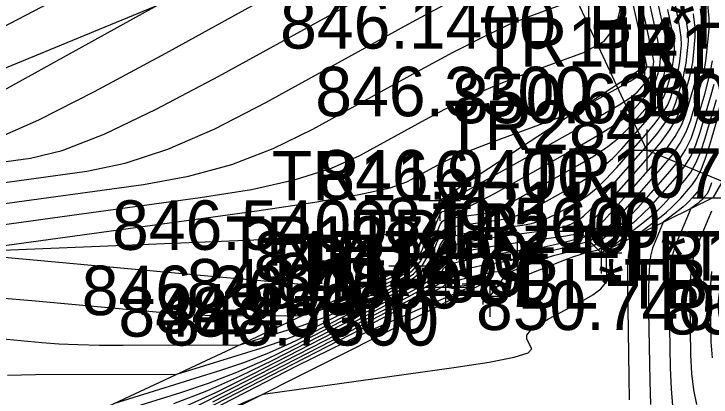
# Model space of a CAD drawing. Extents: x 1654928 to 1810050, y 486881 to 626330.
# Drawn here: x 1801402.5 to 1801419.41, y 489791.98 to 489801.28 of the extents above; entities that cross this region are included whole.
import ezdxf

# ---------------------------------------------------------------- set-up
doc = ezdxf.new("R2010")
doc.units = 0
for name, color, linetype in [('DR_X_Ditch', 7, 'Continuous'), ('DT_X_Contour_Major', 7, 'Continuous'), ('DT_X_Contour_Minor', 7, 'Continuous'), ('SV_X_Shot_Marker', 7, 'Continuous'), ('SV_X_Text_Comment', 7, 'Continuous'), ('SV_X_Text_Elevation', 7, 'Continuous'), ('SV_X_Text_Name', 7, 'Continuous'), ('SV_X_Toe_of_Slope', 7, 'Continuous'), ('SV_X_Top_of_Bank', 7, 'Continuous'), ('UT_X_Telecom', 7, 'Continuous')]:
    doc.layers.add(name, color=color, linetype=linetype)

msp = doc.modelspace()

# ---------------------------------------------------------------- linework, layer by layer
at = {"layer": 'DR_X_Ditch'}
msp.add_lwpolyline([(1801415.613, 489805.461), (1801399.12, 489798.656), (1801394.115, 489798.231), (1801381.169, 489793.34), (1801378.227, 489791.154), (1801376.864, 489788.486), (1801373.817, 489786.687), (1801350.547, 489785.463), (1801345.905, 489787.547), (1801327.981, 489787.847), (1801322.506, 489787.279)], dxfattribs=at)
at = {"layer": 'DT_X_Contour_Major'}
for points in [[(1801402.345, 489792.514), (1801403.021, 489792.526), (1801406.449, 489792.537), (1801408.49, 489793.171), (1801408.929, 489793.319), (1801409.372, 489793.492), (1801409.819, 489793.688), (1801410.269, 489793.909), (1801411.476, 489794.53), (1801411.881, 489794.758), (1801412.191, 489794.974), (1801412.406, 489795.18), (1801412.526, 489795.374), (1801412.719, 489795.878), (1801412.786, 489796.044), (1801412.842, 489796.165), (1801412.888, 489796.241), (1801412.923, 489796.271), (1801413.002, 489796.292), (1801413.034, 489796.3), (1801413.068, 489796.308), (1801413.149, 489796.324), (1801413.265, 489796.344), (1801413.318, 489796.353), (1801413.389, 489796.364), (1801413.48, 489796.377), (1801413.589, 489796.392), (1801413.905, 489796.434), (1801414.062, 489796.479), (1801414.299, 489796.58), (1801414.616, 489796.738), (1801415.011, 489796.953), (1801416.17, 489797.601), (1801416.57, 489797.837), (1801416.904, 489798.06), (1801417.17, 489798.268), (1801417.368, 489798.462), (1801417.806, 489798.962), (1801417.954, 489799.137), (1801418.067, 489799.29), (1801418.146, 489799.419), (1801418.191, 489799.526), (1801418.265, 489799.779), (1801418.29, 489799.871), (1801418.311, 489799.959), (1801418.326, 489800.043), (1801418.335, 489800.121), (1801418.355, 489800.325), (1801418.341, 489800.481), (1801418.285, 489800.798), (1801418.186, 489801.275), (1801418.046, 489801.912)], [(1801402.147, 489796.66), (1801405.642, 489797.139), (1801406.732, 489797.338), (1801407.78, 489797.628), (1801408.787, 489798.01), (1801409.752, 489798.485), (1801412.271, 489799.874), (1801413.151, 489800.349), (1801413.902, 489800.733), (1801414.524, 489801.026), (1801415.016, 489801.227), (1801416.155, 489801.644)], [(1801406.81, 489791.704), (1801407.811, 489792.205), (1801410.649, 489793.666), (1801411.583, 489794.153), (1801412.257, 489794.518), (1801412.67, 489794.762), (1801412.824, 489794.884), (1801412.887, 489795.047), (1801412.919, 489795.104), (1801412.969, 489795.152), (1801413.036, 489795.19), (1801413.122, 489795.22), (1801413.373, 489795.287), (1801413.472, 489795.312), (1801413.583, 489795.337), (1801413.704, 489795.362), (1801413.837, 489795.387), (1801414.206, 489795.453), (1801414.343, 489795.477), (1801414.612, 489795.519), (1801414.743, 489795.537), (1801415.091, 489795.584), (1801415.224, 489795.604), (1801415.362, 489795.629), (1801415.505, 489795.659), (1801415.654, 489795.694), (1801416.359, 489795.869), (1801416.595, 489796.051), (1801416.676, 489796.126), (1801416.818, 489796.276), (1801417.02, 489796.499), (1801417.283, 489796.796), (1801418.064, 489797.685), (1801418.329, 489798.007), (1801418.538, 489798.304), (1801418.691, 489798.577), (1801418.789, 489798.825), (1801418.974, 489799.456), (1801419.037, 489799.687), (1801419.087, 489799.906), (1801419.124, 489800.114), (1801419.148, 489800.31), (1801419.197, 489800.817), (1801419.196, 489801.058), (1801419.157, 489801.398)], [(1801417.431, 489791.912), (1801417.426, 489792.464), (1801417.395, 489794.14), (1801417.389, 489794.699), (1801417.394, 489795.119), (1801417.409, 489795.402), (1801417.435, 489795.545), (1801417.582, 489795.893), (1801418.199, 489796.367), (1801418.328, 489796.471), (1801418.45, 489796.58), (1801418.565, 489796.692), (1801418.674, 489796.81), (1801418.954, 489797.129), (1801419.06, 489797.281), (1801419.167, 489797.498), (1801419.276, 489797.779), (1801419.386, 489798.125), (1801419.682, 489799.133)]]:
    msp.add_lwpolyline(points, dxfattribs=at)
at = {"layer": 'DT_X_Contour_Minor'}
for points in [[(1801413.561, 489806.926), (1801413.916, 489807.114), (1801405.992, 489801.492), (1801402.148, 489799.373), (1801401.406, 489798.972), (1801400.825, 489798.68), (1801400.406, 489798.494), (1801400.15, 489798.417), (1801399.683, 489798.353), (1801399.526, 489798.331), (1801399.407, 489798.314), (1801399.326, 489798.303), (1801399.282, 489798.296), (1801399.215, 489798.285), (1801399.185, 489798.28), (1801399.145, 489798.272), (1801399.095, 489798.261), (1801399.035, 489798.248), (1801398.862, 489798.209), (1801398.766, 489798.181), (1801398.607, 489798.124), (1801398.387, 489798.041), (1801398.104, 489797.929), (1801397.268, 489797.595)], [(1801397.268, 489797.595), (1801396.991, 489797.506), (1801396.789, 489797.489), (1801396.661, 489797.544), (1801396.608, 489797.672), (1801396.531, 489798.436), (1801398.183, 489799.149), (1801398.896, 489799.45), (1801400.436, 489800.09), (1801401.044, 489800.369), (1801402.02, 489800.855), (1801403.364, 489801.546), (1801405.075, 489802.444), (1801413.19, 489806.73)], [(1801402.121, 489798.279), (1801403.098, 489798.711), (1801404.452, 489799.394), (1801406.185, 489800.328), (1801415.155, 489805.272)], [(1801400.172, 489797.403), (1801402.896, 489797.778), (1801403.664, 489797.968), (1801404.683, 489798.363), (1801405.951, 489798.963), (1801407.471, 489799.767), (1801411.856, 489802.184)], [(1801402.149, 489793.401), (1801403.172, 489793.306), (1801403.584, 489793.276), (1801404.05, 489793.255), (1801404.572, 489793.242), (1801405.15, 489793.24), (1801407.974, 489793.249), (1801409.463, 489793.711), (1801409.783, 489793.82), (1801410.106, 489793.945), (1801410.432, 489794.089), (1801410.761, 489794.25), (1801411.642, 489794.703), (1801411.941, 489794.879), (1801412.178, 489795.065), (1801412.354, 489795.263), (1801412.467, 489795.472), (1801412.686, 489796.044), (1801412.76, 489796.232), (1801412.817, 489796.367), (1801412.858, 489796.451), (1801412.883, 489796.481), (1801412.928, 489796.493), (1801412.946, 489796.498), (1801412.966, 489796.502), (1801413.011, 489796.511), (1801413.076, 489796.523), (1801413.106, 489796.528), (1801413.147, 489796.534), (1801413.438, 489796.574), (1801413.566, 489796.62), (1801413.815, 489796.742), (1801414.187, 489796.939), (1801414.679, 489797.211), (1801416.156, 489798.037), (1801416.655, 489798.325), (1801417.044, 489798.568), (1801417.324, 489798.766), (1801417.494, 489798.92), (1801417.802, 489799.27), (1801417.905, 489799.393), (1801417.985, 489799.5), (1801418.04, 489799.591), (1801418.071, 489799.666), (1801418.124, 489799.843), (1801418.141, 489799.908), (1801418.155, 489799.97), (1801418.166, 489800.028), (1801418.173, 489800.084), (1801418.186, 489800.227), (1801418.17, 489800.366), (1801418.11, 489800.678), (1801418.007, 489801.162), (1801417.861, 489801.818)], [(1801407.291, 489794.915), (1801408.485, 489794.807), (1801409.383, 489794.73), (1801409.985, 489794.684), (1801410.29, 489794.669), (1801411.022, 489794.672), (1801411.408, 489794.792), (1801411.491, 489794.82), (1801411.575, 489794.852), (1801411.659, 489794.89), (1801411.745, 489794.931), (1801411.973, 489795.049), (1801412.054, 489795.103), (1801412.125, 489795.177), (1801412.187, 489795.271), (1801412.239, 489795.385), (1801412.46, 489795.962), (1801401.026, 489795.492), (1801408.388, 489796.501), (1801409.799, 489796.707), (1801410.877, 489796.893), (1801411.622, 489797.058), (1801412.033, 489797.203), (1801412.687, 489797.563), (1801412.956, 489797.702), (1801413.276, 489797.847), (1801413.645, 489797.999), (1801414.065, 489798.158), (1801416.138, 489798.915), (1801417.449, 489799.65), (1801417.603, 489799.74), (1801417.702, 489799.801), (1801417.746, 489799.835), (1801417.808, 489799.905), (1801417.828, 489799.935), (1801417.84, 489799.973), (1801417.848, 489800.008), (1801417.85, 489800.03), (1801417.828, 489800.136), (1801417.493, 489801.632)], [(1801401.149, 489797.031), (1801404.269, 489797.459), (1801405.198, 489797.653), (1801406.231, 489797.996), (1801407.369, 489798.487), (1801408.611, 489799.126), (1801412.064, 489801.029), (1801413.232, 489801.666)], [(1801402.162, 489794.386), (1801402.93, 489794.323), (1801405.232, 489794.111), (1801406.034, 489794.042), (1801406.717, 489793.992), (1801407.279, 489793.963), (1801407.72, 489793.955), (1801409.498, 489793.96), (1801410.435, 489794.252), (1801410.637, 489794.32), (1801410.841, 489794.399), (1801411.046, 489794.489), (1801411.253, 489794.591), (1801411.807, 489794.876), (1801412.001, 489795), (1801412.165, 489795.157), (1801412.301, 489795.347), (1801412.407, 489795.57), (1801412.733, 489796.42), (1801412.792, 489796.57), (1801412.829, 489796.661), (1801412.844, 489796.691), (1801412.863, 489796.696), (1801412.868, 489796.697), (1801412.873, 489796.698), (1801412.888, 489796.701), (1801412.895, 489796.702), (1801412.916, 489796.705), (1801412.931, 489796.707), (1801412.972, 489796.713), (1801413.069, 489796.762), (1801413.331, 489796.904), (1801414.348, 489797.47), (1801416.142, 489798.474), (1801416.739, 489798.812), (1801417.184, 489799.076), (1801417.478, 489799.264), (1801417.62, 489799.377), (1801417.797, 489799.579), (1801417.856, 489799.649), (1801417.902, 489799.711), (1801417.934, 489799.763), (1801417.952, 489799.806), (1801417.992, 489799.945), (1801418, 489799.981), (1801418.006, 489800.014), (1801418.01, 489800.046), (1801418.018, 489800.128), (1801417.999, 489800.251), (1801417.936, 489800.558), (1801417.828, 489801.05), (1801417.677, 489801.725)], [(1801406.38, 489791.823), (1801407.175, 489792.133), (1801407.979, 489792.487), (1801408.794, 489792.887), (1801410.98, 489794.012), (1801411.702, 489794.395), (1801412.231, 489794.701), (1801412.565, 489794.929), (1801412.705, 489795.08), (1801412.82, 489795.379), (1801412.866, 489795.48), (1801412.918, 489795.557), (1801412.977, 489795.61), (1801413.042, 489795.64), (1801413.224, 489795.689), (1801413.297, 489795.707), (1801413.377, 489795.725), (1801413.465, 489795.744), (1801413.562, 489795.762), (1801413.829, 489795.809), (1801413.951, 489795.83), (1801414.116, 489795.855), (1801414.324, 489795.885), (1801414.576, 489795.919), (1801415.304, 489796.017), (1801415.552, 489796.055), (1801415.752, 489796.094), (1801415.903, 489796.135), (1801416.004, 489796.177), (1801416.211, 489796.293), (1801416.317, 489796.375), (1801416.483, 489796.535), (1801416.707, 489796.773), (1801416.989, 489797.089), (1801417.821, 489798.036), (1801418.1, 489798.369), (1801418.315, 489798.658), (1801418.464, 489798.904), (1801418.55, 489799.106), (1801418.69, 489799.585), (1801418.738, 489799.761), (1801418.776, 489799.927), (1801418.805, 489800.085), (1801418.823, 489800.234), (1801418.86, 489800.62), (1801418.854, 489800.827), (1801418.808, 489801.158), (1801418.723, 489801.612)], [(1801401.319, 489796.037), (1801403.431, 489796.329), (1801407.015, 489796.82), (1801408.265, 489797.022), (1801409.328, 489797.26), (1801410.204, 489797.534), (1801410.893, 489797.844), (1801412.479, 489798.719), (1801413.071, 489799.032), (1801413.657, 489799.315), (1801414.238, 489799.568), (1801414.813, 489799.792), (1801416.339, 489800.35), (1801416.82, 489800.619), (1801417.119, 489801.007), (1801417.237, 489801.516)], [(1801403.401, 489791.114), (1801406.544, 489792.091), (1801407.221, 489792.319), (1801407.903, 489792.585), (1801408.592, 489792.887), (1801409.286, 489793.228), (1801411.145, 489794.185), (1801411.762, 489794.516), (1801412.218, 489794.792), (1801412.512, 489795.012), (1801412.645, 489795.178), (1801412.786, 489795.545), (1801412.839, 489795.668), (1801412.893, 489795.76), (1801412.947, 489795.82), (1801413.003, 489795.851), (1801413.15, 489795.89), (1801413.209, 489795.905), (1801413.274, 489795.92), (1801413.346, 489795.934), (1801413.424, 489795.949), (1801413.641, 489795.988), (1801413.74, 489796.004), (1801413.874, 489796.025), (1801414.247, 489796.077), (1801414.837, 489796.156), (1801415.056, 489796.196), (1801415.268, 489796.256), (1801415.474, 489796.336), (1801415.673, 489796.436), (1801416.197, 489796.729), (1801416.402, 489796.862), (1801416.623, 489797.043), (1801416.861, 489797.271), (1801417.115, 489797.547), (1801417.816, 489798.344), (1801418.051, 489798.625), (1801418.232, 489798.869), (1801418.358, 489799.076), (1801418.43, 489799.246), (1801418.549, 489799.65), (1801418.589, 489799.798), (1801418.621, 489799.938), (1801418.645, 489800.071), (1801418.661, 489800.197), (1801418.691, 489800.522), (1801418.683, 489800.712), (1801418.634, 489801.038), (1801418.544, 489801.5)], [(1801407.319, 489791.865), (1801410.483, 489793.493), (1801411.523, 489794.032), (1801412.27, 489794.427), (1801412.723, 489794.678), (1801412.884, 489794.786), (1801412.92, 489794.881), (1801412.945, 489794.916), (1801412.994, 489794.949), (1801413.066, 489794.98), (1801413.161, 489795.01), (1801413.447, 489795.086), (1801413.56, 489795.115), (1801413.686, 489795.143), (1801413.824, 489795.171), (1801413.975, 489795.2), (1801414.708, 489795.331), (1801416.462, 489795.766), (1801416.874, 489796.081), (1801416.983, 489796.177), (1801417.134, 489796.328), (1801417.326, 489796.536), (1801417.561, 489796.799), (1801418.242, 489797.574), (1801418.475, 489797.862), (1801418.664, 489798.143), (1801418.808, 489798.417), (1801418.908, 489798.685), (1801419.115, 489799.392), (1801419.186, 489799.65), (1801419.242, 489799.895), (1801419.284, 489800.128), (1801419.311, 489800.348), (1801419.365, 489800.916), (1801419.367, 489801.173), (1801419.332, 489801.518)], [(1801404.925, 489791.825), (1801407.517, 489792.631), (1801408.075, 489792.819), (1801408.638, 489793.038), (1801409.205, 489793.288), (1801409.778, 489793.568), (1801411.311, 489794.357), (1801411.822, 489794.637), (1801412.204, 489794.883), (1801412.459, 489795.096), (1801412.586, 489795.276), (1801412.753, 489795.711), (1801412.813, 489795.856), (1801412.868, 489795.962), (1801412.918, 489796.03), (1801412.963, 489796.061), (1801413.076, 489796.091), (1801413.121, 489796.103), (1801413.226, 489796.125), (1801413.286, 489796.136), (1801413.453, 489796.166), (1801413.529, 489796.179), (1801413.918, 489796.234), (1801414.371, 489796.295), (1801414.559, 489796.337), (1801414.784, 489796.418), (1801415.045, 489796.537), (1801415.342, 489796.694), (1801416.183, 489797.165), (1801416.486, 489797.35), (1801416.763, 489797.551), (1801417.015, 489797.77), (1801417.242, 489798.004), (1801417.811, 489798.653), (1801418.003, 489798.881), (1801418.15, 489799.079), (1801418.252, 489799.248), (1801418.311, 489799.386), (1801418.407, 489799.714), (1801418.44, 489799.834), (1801418.466, 489799.949), (1801418.485, 489800.057), (1801418.498, 489800.159), (1801418.523, 489800.424), (1801418.512, 489800.597), (1801418.459, 489800.918), (1801418.365, 489801.387)], [(1801406.555, 489791.715), (1801407.394, 489792.096), (1801408.302, 489792.546), (1801410.814, 489793.839), (1801411.642, 489794.274), (1801412.244, 489794.609), (1801412.618, 489794.845), (1801412.764, 489794.982), (1801412.853, 489795.213), (1801412.892, 489795.292), (1801412.944, 489795.354), (1801413.007, 489795.4), (1801413.082, 489795.43), (1801413.298, 489795.488), (1801413.384, 489795.51), (1801413.48, 489795.531), (1801413.585, 489795.553), (1801413.699, 489795.574), (1801414.018, 489795.631), (1801414.154, 489795.654), (1801414.327, 489795.681), (1801414.535, 489795.711), (1801414.778, 489795.744), (1801415.473, 489795.838), (1801415.706, 489795.87), (1801415.884, 489795.895), (1801416.006, 489795.915), (1801416.073, 489795.928), (1801416.256, 489795.973), (1801416.317, 489796.02), (1801416.37, 489796.076), (1801416.502, 489796.223), (1801416.714, 489796.462), (1801417.004, 489796.793), (1801417.886, 489797.796), (1801418.183, 489798.152), (1801418.412, 489798.465), (1801418.574, 489798.736), (1801418.669, 489798.966), (1801418.832, 489799.521), (1801418.887, 489799.724), (1801418.931, 489799.917), (1801418.964, 489800.099), (1801418.986, 489800.272), (1801419.028, 489800.719), (1801419.025, 489800.942), (1801418.983, 489801.278)], [(1801406.827, 489791.524), (1801411.463, 489793.911), (1801412.283, 489794.336), (1801412.776, 489794.595), (1801412.943, 489794.688), (1801412.954, 489794.715), (1801412.972, 489794.728), (1801413.019, 489794.747), (1801413.096, 489794.77), (1801413.521, 489794.885), (1801413.636, 489794.915), (1801413.743, 489794.941), (1801413.84, 489794.962), (1801413.929, 489794.979), (1801414.153, 489795.019), (1801414.229, 489795.031), (1801414.289, 489795.038), (1801414.333, 489795.038), (1801414.361, 489795.032), (1801414.456, 489794.992), (1801415.151, 489795.267), (1801415.303, 489795.324), (1801415.459, 489795.376), (1801415.619, 489795.425), (1801415.784, 489795.468), (1801416.566, 489795.662), (1801417.152, 489796.112), (1801417.289, 489796.228), (1801417.449, 489796.381), (1801417.633, 489796.572), (1801417.839, 489796.801), (1801418.42, 489797.463), (1801418.621, 489797.717), (1801418.79, 489797.982), (1801418.925, 489798.258), (1801419.028, 489798.545), (1801419.257, 489799.327), (1801419.335, 489799.613), (1801419.397, 489799.885), (1801419.443, 489800.142)], [(1801405.574, 489790.791), (1801408.375, 489792.233), (1801409.348, 489792.729), (1801410.167, 489793.138), (1801410.832, 489793.458), (1801411.343, 489793.69), (1801413.366, 489794.568), (1801413.694, 489794.71), (1801413.81, 489794.742), (1801413.834, 489794.748), (1801413.853, 489794.753), (1801413.87, 489794.756), (1801413.882, 489794.759), (1801413.911, 489794.764), (1801413.926, 489794.764), (1801413.948, 489794.758), (1801413.978, 489794.748), (1801414.015, 489794.733), (1801414.204, 489794.653), (1801415.595, 489795.204), (1801415.864, 489795.309), (1801416.077, 489795.39), (1801416.234, 489795.445), (1801416.334, 489795.475), (1801416.669, 489795.558), (1801417.43, 489796.143), (1801417.596, 489796.278), (1801417.765, 489796.434), (1801417.939, 489796.609), (1801418.117, 489796.804), (1801418.598, 489797.352), (1801418.768, 489797.572), (1801418.916, 489797.82), (1801419.042, 489798.098), (1801419.147, 489798.405), (1801419.399, 489799.262), (1801419.484, 489799.576)], [(1801406.99, 489791.378), (1801408.546, 489792.054), (1801413.167, 489792.697), (1801414.027, 489792.829), (1801414.63, 489792.948), (1801414.974, 489793.055), (1801415.059, 489793.149), (1801414.943, 489793.384), (1801414.943, 489793.481), (1801415.03, 489793.596), (1801415.204, 489793.729), (1801415.465, 489793.88), (1801416.278, 489794.306), (1801416.544, 489794.462), (1801416.733, 489794.609), (1801416.846, 489794.747), (1801416.882, 489794.877), (1801416.875, 489795.324), (1801416.876, 489795.408), (1801416.879, 489795.465), (1801416.884, 489795.493), (1801416.913, 489795.563), (1801417.751, 489796.206), (1801417.926, 489796.347), (1801418.092, 489796.494), (1801418.248, 489796.648), (1801418.396, 489796.807), (1801418.776, 489797.241), (1801418.914, 489797.426), (1801419.042, 489797.659), (1801419.159, 489797.939), (1801419.267, 489798.265), (1801419.54, 489799.198)], [(1801419.506, 489797.985), (1801419.393, 489797.62), (1801419.293, 489797.337), (1801419.206, 489797.136), (1801419.132, 489797.018), (1801418.952, 489796.813), (1801418.882, 489796.737), (1801418.808, 489796.665), (1801418.73, 489796.595), (1801418.647, 489796.528), (1801418.25, 489796.224), (1801417.986, 489795.597), (1801417.938, 489795.4), (1801417.907, 489795.079), (1801417.893, 489794.633), (1801417.896, 489794.061), (1801417.927, 489792.371), (1801417.942, 489791.806)], [(1801419.419, 489797.176), (1801419.352, 489796.991), (1801419.31, 489796.907), (1801419.23, 489796.816), (1801419.199, 489796.782), (1801419.166, 489796.75), (1801419.131, 489796.719), (1801419.094, 489796.689), (1801418.918, 489796.554), (1801418.537, 489795.649), (1801418.467, 489795.41), (1801418.419, 489795.082), (1801418.395, 489794.665), (1801418.394, 489794.158), (1801418.421, 489792.688), (1801418.439, 489792.182), (1801418.473, 489791.768)], [(1801419.419, 489796.491), (1801419.333, 489796.283), (1801419.071, 489795.661), (1801418.986, 489795.398), (1801418.928, 489795.076), (1801418.896, 489794.695), (1801418.891, 489794.256), (1801418.914, 489793.005), (1801418.936, 489792.558), (1801418.985, 489792.158), (1801419.06, 489791.804)], [(1801401.026, 489795.492), (1801407.291, 489794.915)], [(1801419.419, 489795.029), (1801419.393, 489794.715), (1801419.389, 489794.353), (1801419.408, 489793.321), (1801419.434, 489792.935)]]:
    msp.add_lwpolyline(points, dxfattribs=at)
at = {"layer": 'SV_X_Shot_Marker'}
for p, q in [((1801416.436, 489802.136), (1801416.436, 489801.136)), ((1801417.791, 489800.495), (1801417.791, 489799.495)), ((1801417.291, 489799.995), (1801418.291, 489799.995)), ((1801417.791, 489799.995), (1801417.791, 489799.995)), ((1801417.855, 489798.475), (1801417.855, 489797.475)), ((1801417.355, 489797.975), (1801418.355, 489797.975)), ((1801417.855, 489797.975), (1801417.855, 489797.975)), ((1801412.832, 489797.254), (1801412.832, 489796.254)), ((1801412.332, 489796.754), (1801413.332, 489796.754)), ((1801412.832, 489796.754), (1801412.832, 489796.754)), ((1801418.953, 489796.818), (1801419.953, 489796.818)), ((1801416.22, 489796.509), (1801416.22, 489795.509)), ((1801415.72, 489796.009), (1801416.72, 489796.009)), ((1801416.22, 489796.009), (1801416.22, 489796.009)), ((1801416.746, 489795.981), (1801416.746, 489794.981)), ((1801414.708, 489795.831), (1801414.708, 489794.831)), ((1801412.089, 489795.67), (1801412.089, 489794.67)), ((1801416.246, 489795.481), (1801417.246, 489795.481)), ((1801416.746, 489795.481), (1801416.746, 489795.481)), ((1801411.589, 489795.17), (1801412.589, 489795.17)), ((1801412.089, 489795.17), (1801412.089, 489795.17)), ((1801413.875, 489795.226), (1801413.875, 489794.226)), ((1801414.208, 489795.331), (1801415.208, 489795.331)), ((1801414.708, 489795.331), (1801414.708, 489795.331)), ((1801412.967, 489795.149), (1801412.967, 489794.149)), ((1801414.041, 489794.932), (1801414.041, 489793.932)), ((1801413.375, 489794.726), (1801414.375, 489794.726)), ((1801413.875, 489794.726), (1801413.875, 489794.726)), ((1801412.467, 489794.649), (1801413.467, 489794.649)), ((1801412.967, 489794.649), (1801412.967, 489794.649)), ((1801413.541, 489794.432), (1801414.541, 489794.432)), ((1801414.041, 489794.432), (1801414.041, 489794.432))]:
    msp.add_line(p, q, dxfattribs=at)
at = {"layer": 'SV_X_Toe_of_Slope'}
msp.add_lwpolyline([(1801417.791, 489799.995), (1801412.832, 489796.754), (1801412.089, 489795.17), (1801401.953, 489790.438), (1801397.863, 489793.263), (1801395.881, 489794.687), (1801394.491, 489796.208), (1801381.141, 489790.72), (1801379.18, 489788.057), (1801375.237, 489785.681), (1801360.556, 489782.746), (1801350.439, 489783.352), (1801348.143, 489785.528), (1801335.479, 489785.306), (1801328.907, 489786.007), (1801321.924, 489784.909)], dxfattribs=at)
at = {"layer": 'SV_X_Top_of_Bank'}
for points in [[(1801422.441, 489808.655), (1801423.231, 489804.534), (1801423.396, 489802.576), (1801421.194, 489799.825), (1801419.453, 489796.818), (1801416.746, 489795.481), (1801416.22, 489796.009)], [(1801414.708, 489795.331), (1801414.041, 489794.432), (1801412.967, 489794.649), (1801413.875, 489794.726), (1801401.963, 489788.753), (1801387.705, 489783.674), (1801376.875, 489783.007), (1801368.983, 489780.458), (1801361.095, 489781.125), (1801348.111, 489781.288), (1801336.05, 489778.687), (1801318.855, 489781.567)]]:
    msp.add_lwpolyline(points, dxfattribs=at)
at = {"layer": 'UT_X_Telecom'}
msp.add_lwpolyline([(1801441.137, 489770.528), (1801431.587, 489788.879), (1801425.735, 489794.702), (1801417.855, 489797.975), (1801411.771, 489811.027), (1801414.185, 489815.828), (1801412.772, 489822.984)], dxfattribs=at)

# ---------------------------------------------------------------- texts
at = {"layer": 'SV_X_Text_Comment'}
for s, p in [('BL*RCP SIZE? 4.50 LOCATION? INVERT CONDITION? POOR', (1801416.436, 489800.436)), ('BL*TSL', (1801417.791, 489798.795)), ('EL*TB', (1801416.22, 489794.809)), ('BL*TB', (1801414.708, 489794.131))]:
    msp.add_text(s, height=1.2, dxfattribs=at).set_placement(p)
at = {"layer": 'SV_X_Text_Elevation'}
for s, p in [('846.1400', (1801408.954, 489800.436)), ('846.3300', (1801409.807, 489798.795)), ('850.6300', (1801413.125, 489798.625)), ('846.9400', (1801409.88, 489796.775)), ('846.5400', (1801404.877, 489795.554)), ('849.5600', (1801411.488, 489795.618)), ('847.7300', (1801408.312, 489794.809)), ('848.2000', (1801406.687, 489794.131)), ('848.7500', (1801408.838, 489794.28)), ('846.2600', (1801404.143, 489793.97)), ('850.7400', (1801413.706, 489793.609)), ('848.4800', (1801405.031, 489793.449)), ('848.6300', (1801405.911, 489793.526)), ('851.5900', (1801418.271, 489793.502)), ('848.7300', (1801406.114, 489793.232))]:
    msp.add_text(s, height=1.2, dxfattribs=at).set_placement(p)
at = {"layer": 'SV_X_Text_Name'}
for s, p in [('TR114', (1801413.795, 489799.995)), ('TR106', (1801416.527, 489799.825)), ('TR284', (1801412.932, 489797.975)), ('TR116', (1801408.751, 489796.754)), ('TR107', (1801414.862, 489796.818)), ('TR111', (1801412.649, 489796.009)), ('TR110', (1801412.638, 489795.481)), ('TR112', (1801410.713, 489795.331)), ('TR127', (1801407.63, 489795.17)), ('TR108', (1801417.127, 489794.809)), ('TR124', (1801408.517, 489794.649)), ('TR125', (1801409.416, 489794.726)), ('TR113', (1801410.036, 489794.432))]:
    msp.add_text(s, height=1.2, dxfattribs=at).set_placement(p)

doc.saveas('drawing.dxf')
